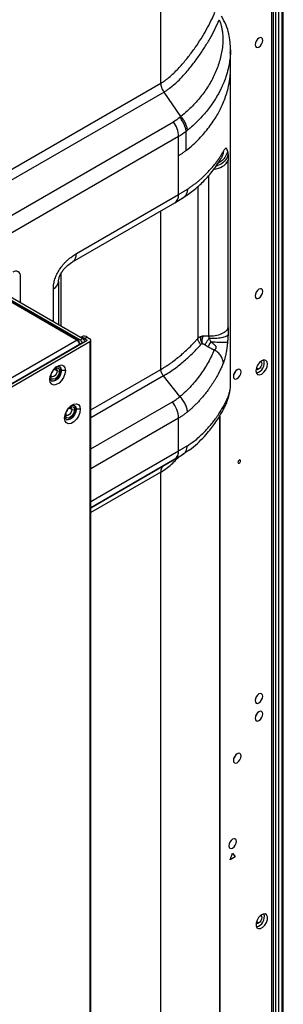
# Model space of a CAD drawing. Header units: millimetres. Extents: x 0 to 1118, y 0 to 864.
# Tile 436 of 438: x 1042.34 to 1049.63, y 705.29 to 732.5. Entities that reach past the tile are written whole.
import ezdxf

# ---------------------------------------------------------------- set-up
doc = ezdxf.new("R2010")
doc.units = ezdxf.units.MM

msp = doc.modelspace()

# ---------------------------------------------------------------- linework, layer by layer
at = {"color": 7, "linetype": 'Continuous', "lineweight": 25}
for p, q in [((1046.2482, 730.7456), (1046.2482, 765.8363)), ((1049.361, 697.3091), (1049.361, 748.0323)), ((1049.6309, 697.281), (1049.6309, 748.0172)), ((1048.1711, 731.6646), (1048.1691, 731.5763)), ((1048.1714, 731.1436), (1048.1714, 731.6646)), ((1048.1713, 722.3916), (1048.1713, 731.143)), ((1037.6878, 725.8038), (1046.2482, 730.7456)), ((1046.3331, 730.5006), (1037.7726, 725.5588)), ((1046.7999, 729.8269), (1046.3331, 730.5006)), ((1005.8581, 706.1633), (1046.5941, 729.6797)), ((1046.9434, 728.8848), (1046.9434, 729.414)), ((1046.7355, 729.2715), (1005.9996, 705.7551)), ((1046.7355, 728.7407), (1046.7355, 729.2715)), ((1046.7355, 727.6654), (1046.7355, 728.7407)), ((1048.1102, 723.9965), (1048.1102, 728.611)), ((1043.9096, 726.034), (1046.7355, 727.6654)), ((1046.631, 727.436), (1046.8567, 727.5733)), ((1043.806, 725.8051), (1046.6319, 727.4365)), ((1042.3648, 724.6843), (1042.3648, 725.401)), ((1043.4198, 725.265), (1043.4271, 725.3355)), ((1043.9077, 723.6548), (1041.3763, 725.1161)), ((1043.9577, 723.6597), (1041.4263, 725.1211)), ((1041.4611, 725.1243), (1044.0138, 723.6507)), ((1041.5318, 725.1651), (1044.0845, 723.6915)), ((1043.4198, 725.265), (1043.4198, 724.0752)), ((1047.2682, 724.539), (1047.2682, 723.6923)), ((1043.9289, 723.6425), (1013.7001, 706.1918)), ((1013.7648, 706.0658), (1044.2118, 723.6425)), ((1043.9289, 723.6425), (1043.9077, 723.6548)), ((1044.0138, 723.6507), (1044.0845, 723.6915)), ((1044.0618, 723.739), (1044.032, 723.7218)), ((1044.2118, 723.7242), (1044.1411, 723.6833)), ((1044.1411, 723.6833), (1044.2118, 723.6425)), ((1044.2118, 723.7242), (1044.2825, 723.6833)), ((1044.3118, 668.8118), (1044.3118, 723.6425)), ((1046.2482, 722.836), (1046.2482, 723.6825)), ((1043.9996, 723.5201), (1013.7708, 706.0693)), ((1013.8355, 706.025), (1044.2825, 723.6017)), ((1043.9784, 723.6139), (1043.9784, 723.5906)), ((1044.0289, 723.537), (1043.9933, 723.5575)), ((1044.2825, 723.6017), (1044.2825, 668.771)), ((1047.4695, 723.5169), (1047.5548, 723.4611)), ((1043.4948, 722.804), (1043.4806, 722.8122)), ((1043.6079, 722.804), (1043.4948, 722.804)), ((1046.7697, 722.0814), (1046.3169, 722.6563)), ((1043.9042, 721.7339), (1043.89, 721.742)), ((1044.0173, 721.7339), (1043.9042, 721.7339)), ((1046.7355, 720.5811), (1046.7355, 721.4873)), ((1047.8747, 699.3228), (1047.8747, 721.5468)), ((1046.3312, 720.1784), (1046.8377, 720.471)), ((1046.632, 720.3522), (1044.3118, 719.0128)), ((1044.3118, 719.0127), (1046.3312, 720.1784)), ((1046.2482, 697.3701), (1046.2482, 719.9952)), ((1048.1574, 709.2782), (1048.2281, 709.4605)), ((1048.2989, 709.3599), (1048.1574, 709.2782)), ((1048.2281, 709.4605), (1048.2989, 709.3599))]:
    msp.add_line(p, q, dxfattribs=at)
at = {"color": 8, "linetype": 'Continuous', "lineweight": 25}
for p, q in [((1049.3171, 697.2837), (1049.3171, 748.0179)), ((1049.4232, 697.3379), (1049.4232, 748.0508)), ((1049.4939, 748.0353), (1049.4939, 697.3457)), ((1049.6016, 697.2979), (1049.6016, 748.0201)), ((1047.5661, 728.1962), (1047.5661, 723.7548)), ((1047.2682, 727.8934), (1047.2682, 724.539)), ((1046.2482, 723.6825), (1046.2482, 727.215)), ((1043.4784, 725.4758), (1043.4784, 724.0414)), ((1043.2734, 724.1598), (1043.2734, 725.0609)), ((1043.3746, 722.7918), (1043.3019, 722.8337)), ((1044.3118, 721.7181), (1046.2482, 722.836)), ((1048.9494, 722.8368), (1048.8866, 722.8731)), ((1043.1978, 722.6489), (1043.2014, 722.6854)), ((1046.3169, 722.6563), (1044.3118, 721.4987)), ((1043.784, 721.7216), (1043.7113, 721.7636)), ((1044.3118, 720.6364), (1046.5639, 721.9365)), ((1043.6072, 721.5788), (1043.6109, 721.6153)), ((1046.7355, 721.4873), (1044.3118, 720.0881)), ((1047.8721, 721.5426), (1047.8721, 699.343)), ((1044.3118, 719.1819), (1046.7355, 720.5811)), ((1047.0293, 720.6044), (1046.8377, 720.4711)), ((1046.2482, 719.9952), (1044.3118, 718.8773)), ((1048.9494, 707.5267), (1048.8866, 707.5629))]:
    msp.add_line(p, q, dxfattribs=at)
at = {"color": 7, "linetype": 'Continuous', "lineweight": 25, "flags": 128}
for points in [[(1049.0625, 731.929), (1049.0545, 731.9712), (1049.0315, 731.9977), (1048.9971, 732.0044), (1048.9565, 731.9903), (1048.9159, 731.9575), (1048.8815, 731.9111), (1048.8585, 731.8581), (1048.8504, 731.8065), (1048.8585, 731.7643), (1048.8815, 731.7379), (1048.9159, 731.7312), (1048.9565, 731.7453), (1048.9971, 731.778), (1049.0315, 731.8245), (1049.0545, 731.8775), (1049.0625, 731.929)], [(1049.0625, 724.9884), (1049.0545, 725.0306), (1049.0315, 725.0571), (1048.9971, 725.0638), (1048.9565, 725.0497), (1048.9159, 725.0169), (1048.8815, 724.9705), (1048.8585, 724.9175), (1048.8504, 724.8659), (1048.8585, 724.8237), (1048.8815, 724.7973), (1048.9159, 724.7906), (1048.9565, 724.8047), (1048.9971, 724.8375), (1049.0315, 724.8839), (1049.0545, 724.9369), (1049.0625, 724.9884)], [(1049.1933, 722.9817), (1049.1812, 723.0451), (1049.1467, 723.0848), (1049.0951, 723.0948), (1049.0342, 723.0736), (1048.9734, 723.0245), (1048.9217, 722.9549), (1048.8873, 722.8754), (1048.8751, 722.7981), (1048.8873, 722.7347), (1048.9217, 722.695), (1048.9734, 722.685), (1049.0342, 722.7062), (1049.0951, 722.7553), (1049.1467, 722.8249), (1049.1812, 722.9044), (1049.1933, 722.9817)], [(1043.1766, 722.555), (1043.1896, 722.6477), (1043.227, 722.7442), (1043.2844, 722.8329), (1043.3548, 722.9031), (1043.4297, 722.9464), (1043.5001, 722.9574), (1043.5575, 722.935), (1043.5949, 722.8817), (1043.6079, 722.804)], [(1043.3618, 722.9084), (1043.3966, 722.917), (1043.4482, 722.907), (1043.4827, 722.8673), (1043.4948, 722.804)], [(1043.4806, 722.8122), (1043.4685, 722.8755), (1043.4409, 722.9107)], [(1048.4615, 722.7634), (1048.4534, 722.8056), (1048.4304, 722.8321), (1048.396, 722.8387), (1048.3554, 722.8246), (1048.3148, 722.7919), (1048.2804, 722.7455), (1048.2574, 722.6925), (1048.2494, 722.6409), (1048.2574, 722.5987), (1048.2804, 722.5723), (1048.3148, 722.5656), (1048.3554, 722.5797), (1048.396, 722.6124), (1048.4304, 722.6588), (1048.4534, 722.7119), (1048.4615, 722.7634)], [(1048.9494, 722.8368), (1048.9156, 722.8251), (1048.8869, 722.8306), (1048.8784, 722.8371)], [(1049.0021, 723.0513), (1049.0119, 723.0471), (1049.0311, 723.0251), (1049.0378, 722.9899), (1049.0311, 722.947), (1049.0119, 722.9028), (1048.9832, 722.8641), (1048.9494, 722.8368)], [(1043.6079, 722.804), (1043.5949, 722.7113), (1043.5575, 722.6148), (1043.5001, 722.5261), (1043.4297, 722.4559), (1043.3548, 722.4126), (1043.2844, 722.4016), (1043.227, 722.424), (1043.1896, 722.4773), (1043.1766, 722.555)], [(1043.4948, 722.804), (1043.4827, 722.7267), (1043.4482, 722.6472), (1043.3966, 722.5776), (1043.3357, 722.5284), (1043.2748, 722.5073), (1043.2232, 722.5173), (1043.1887, 722.557), (1043.1787, 722.5914)], [(1043.4453, 722.7918), (1043.4359, 722.7316), (1043.409, 722.6698), (1043.3689, 722.6156), (1043.3215, 722.5774), (1043.2742, 722.561), (1043.234, 722.5688), (1043.2072, 722.5996), (1043.1978, 722.6489)], [(1043.2163, 722.5218), (1043.2606, 722.5154), (1043.3215, 722.5366), (1043.3824, 722.5857), (1043.434, 722.6553), (1043.4685, 722.7349), (1043.4806, 722.8122)], [(1043.2565, 722.7946), (1043.2426, 722.7659), (1043.2247, 722.7395)], [(1048.3097, 722.7863), (1048.289, 722.7405), (1048.2597, 722.6996)], [(1043.586, 721.4849), (1043.599, 721.5776), (1043.6364, 721.6741), (1043.6938, 721.7628), (1043.7642, 721.833), (1043.8391, 721.8763), (1043.9095, 721.8873), (1043.9669, 721.8648), (1044.0043, 721.8116), (1044.0173, 721.7339)], [(1044.0173, 721.7339), (1044.0043, 721.6412), (1043.9669, 721.5447), (1043.9095, 721.456), (1043.8391, 721.3857), (1043.7642, 721.3425), (1043.6938, 721.3314), (1043.6364, 721.3539), (1043.599, 721.4072), (1043.586, 721.4849)], [(1043.9042, 721.7339), (1043.8921, 721.6566), (1043.8576, 721.5771), (1043.806, 721.5074), (1043.7451, 721.4583), (1043.6842, 721.4372), (1043.6326, 721.4472), (1043.5981, 721.4869), (1043.5881, 721.5213)], [(1043.6257, 721.4516), (1043.6701, 721.4453), (1043.7309, 721.4665), (1043.7918, 721.5156), (1043.8434, 721.5852), (1043.8779, 721.6647), (1043.89, 721.742)], [(1043.7712, 721.8383), (1043.806, 721.8469), (1043.8576, 721.8369), (1043.8921, 721.7972), (1043.9042, 721.7339)], [(1043.89, 721.742), (1043.8779, 721.8054), (1043.8503, 721.8406)], [(1043.8547, 721.7216), (1043.8453, 721.6615), (1043.8184, 721.5997), (1043.7783, 721.5455), (1043.7309, 721.5073), (1043.6836, 721.4908), (1043.6434, 721.4986), (1043.6166, 721.5295), (1043.6072, 721.5788)], [(1043.6659, 721.7245), (1043.652, 721.6957), (1043.6341, 721.6694)], [(1048.4473, 720.3056), (1048.4447, 720.3197), (1048.437, 720.3285), (1048.4255, 720.3307), (1048.412, 720.326), (1048.3985, 720.3151), (1048.387, 720.2996), (1048.3793, 720.282), (1048.3766, 720.2648), (1048.3793, 720.2507), (1048.387, 720.2419), (1048.3985, 720.2397), (1048.412, 720.2444), (1048.4255, 720.2553), (1048.437, 720.2708), (1048.4447, 720.2884), (1048.4473, 720.3056)], [(1049.0625, 713.8018), (1049.0545, 713.844), (1049.0315, 713.8705), (1048.9971, 713.8772), (1048.9565, 713.863), (1048.9159, 713.8303), (1048.8815, 713.7839), (1048.8585, 713.7309), (1048.8504, 713.6793), (1048.8585, 713.6371), (1048.8815, 713.6107), (1048.9159, 713.604), (1048.9565, 713.6181), (1048.9971, 713.6508), (1049.0315, 713.6973), (1049.0545, 713.7503), (1049.0625, 713.8018)], [(1049.0625, 713.3119), (1049.0545, 713.3541), (1049.0315, 713.3805), (1048.9971, 713.3872), (1048.9565, 713.3731), (1048.9159, 713.3404), (1048.8815, 713.294), (1048.8585, 713.2409), (1048.8504, 713.1894), (1048.8585, 713.1472), (1048.8815, 713.1207), (1048.9159, 713.1141), (1048.9565, 713.1282), (1048.9971, 713.1609), (1049.0315, 713.2073), (1049.0545, 713.2603), (1049.0625, 713.3119)], [(1048.9108, 713.3348), (1048.89, 713.289), (1048.8607, 713.2481)], [(1048.4615, 712.1484), (1048.4534, 712.1906), (1048.4304, 712.217), (1048.396, 712.2237), (1048.3554, 712.2096), (1048.3148, 712.1769), (1048.2804, 712.1304), (1048.2574, 712.0774), (1048.2494, 712.0259), (1048.2574, 711.9837), (1048.2804, 711.9572), (1048.3148, 711.9505), (1048.3554, 711.9646), (1048.396, 711.9974), (1048.4304, 712.0438), (1048.4534, 712.0968), (1048.4615, 712.1484)], [(1048.3097, 712.1713), (1048.289, 712.1255), (1048.2597, 712.0846)], [(1048.3342, 709.7886), (1048.3261, 709.8308), (1048.3031, 709.8572), (1048.2687, 709.8639), (1048.2281, 709.8498), (1048.1876, 709.8171), (1048.1531, 709.7706), (1048.1302, 709.7176), (1048.1221, 709.6661), (1048.1302, 709.6239), (1048.1531, 709.5974), (1048.1876, 709.5907), (1048.2281, 709.6049), (1048.2687, 709.6376), (1048.3031, 709.684), (1048.3261, 709.737), (1048.3342, 709.7886)], [(1048.9494, 707.6862), (1048.9044, 707.6109), (1048.8791, 707.5308), (1048.8774, 707.4582), (1048.8997, 707.4041), (1048.9424, 707.3767), (1048.9991, 707.3803), (1049.0611, 707.4142), (1049.1191, 707.4733), (1049.1641, 707.5487), (1049.1894, 707.6287), (1049.1911, 707.7013), (1049.1688, 707.7554), (1049.1261, 707.7828), (1049.0694, 707.7792), (1049.0074, 707.7453), (1048.9494, 707.6862)], [(1049.0021, 707.7411), (1049.0119, 707.737), (1049.0311, 707.7149), (1049.0378, 707.6798), (1049.0311, 707.6368), (1049.0119, 707.5927), (1048.9832, 707.554), (1048.9494, 707.5267)], [(1048.9494, 707.5267), (1048.9156, 707.5149), (1048.8869, 707.5205), (1048.8784, 707.5269)]]:
    msp.add_lwpolyline(points, dxfattribs=at)
at = {"color": 8, "linetype": 'Continuous', "lineweight": 25, "flags": 128}
for points in [[(1043.2917, 722.8418), (1043.3215, 722.8632), (1043.3689, 722.8797), (1043.409, 722.8719), (1043.4359, 722.841), (1043.4453, 722.7918)], [(1043.3486, 722.849), (1043.3487, 722.849), (1043.3678, 722.8269), (1043.3746, 722.7918)], [(1043.3746, 722.7918), (1043.3678, 722.7488), (1043.3487, 722.7046), (1043.32, 722.666), (1043.2862, 722.6387), (1043.2524, 722.6269), (1043.2237, 722.6324)], [(1043.7011, 721.7716), (1043.7309, 721.7931), (1043.7783, 721.8096), (1043.8184, 721.8018), (1043.8453, 721.7709), (1043.8547, 721.7216)], [(1043.758, 721.7789), (1043.7581, 721.7789), (1043.7773, 721.7568), (1043.784, 721.7216)], [(1043.784, 721.7216), (1043.7773, 721.6787), (1043.7581, 721.6345), (1043.7294, 721.5958), (1043.6956, 721.5685), (1043.6618, 721.5568), (1043.6332, 721.5623)]]:
    msp.add_lwpolyline(points, dxfattribs=at)
at = {"color": 7, "linetype": 'Continuous', "lineweight": 25}
for centre, radius, start, end in [((1045.9863, 729.2406), 0.7498, 2.36143, 35.85104), ((1042.2355, 725.422), 0.131, 350.78596, 129.20329), ((1043.1696, 725.29), 0.2515, 294.37466, 354.3052), ((1043.9353, 723.6209), 0.0437, 350.78596, 129.20329), ((1043.8461, 723.5131), 0.1537, 2.60548, 57.39452), ((1043.9303, 723.5206), 0.1546, 16.86592, 57.30359), ((1044.0406, 723.5241), 0.1883, 57.74493, 87.55461), ((1044.1239, 723.6015), 0.1509, 54.38242, 114.30712), ((1044.001, 723.5614), 0.1546, 16.86592, 57.30359), ((1044.267, 723.6425), 0.0437, 290.78342, 69.21658), ((1048.8164, 723.0156), 0.2906, 284.18096, 15.82442), ((1043.4099, 722.86), 0.0769, 242.60967, 297.39033), ((1045.971, 721.4525), 0.7653, 2.60471, 39.22333), ((1043.8193, 721.7899), 0.0769, 242.60967, 297.39033), ((1046.4852, 720.5565), 0.2515, 305.69804, 5.62038), ((1048.8186, 707.7042), 0.2888, 283.8229, 16.18247)]:
    msp.add_arc(centre, radius, start, end, dxfattribs=at)
at = {"color": 8, "linetype": 'Continuous', "lineweight": 25}
for centre, radius, start, end in [((1047.7026, 728.8417), 0.4684, 271.48892, 330.48905), ((1046.4833, 727.6416), 0.2533, 305.92394, 5.38824), ((1043.6719, 726.0037), 0.2396, 303.97326, 7.27625), ((1043.1873, 722.6719), 0.0253, 294.44155, 353.54143), ((1043.5968, 721.6018), 0.0253, 294.44155, 353.54143)]:
    msp.add_arc(centre, radius, start, end, dxfattribs=at)
at = {"color": 7, "linetype": 'Continuous', "lineweight": 25}
for points, knots in [([(1046.2484, 730.7456), (1046.2842, 730.7661), (1046.3149, 730.7866), (1046.3726, 730.8276), (1046.3997, 730.848), (1046.4772, 730.9095), (1046.5241, 730.9505), (1046.6122, 731.0324), (1046.6534, 731.0734), (1046.7327, 731.1553), (1046.7706, 731.1963), (1046.8802, 731.3192), (1046.9478, 731.4012), (1047.0759, 731.5651), (1047.1361, 731.647), (1047.3077, 731.8928), (1047.4101, 732.0567), (1047.5474, 732.3026), (1047.5903, 732.3845), (1047.6702, 732.5484), (1047.7071, 732.6303), (1047.7403, 732.7123)], [0, 0, 0, 0, 0.03125, 0.03125, 0.0625, 0.0625, 0.125, 0.125, 0.1875, 0.1875, 0.25, 0.25, 0.375, 0.375, 0.5, 0.5, 0.75, 0.75, 0.875, 0.875, 1, 1, 1, 1]), ([(1046.3331, 730.5006), (1046.3605, 730.5165), (1046.387, 730.5332), (1046.4381, 730.5677), (1046.4628, 730.5855), (1046.5346, 730.64), (1046.5797, 730.6777), (1046.7093, 730.7928), (1046.7884, 730.8725), (1046.9379, 731.0346), (1047.0082, 731.117), (1047.1421, 731.2836), (1047.2057, 731.3679), (1047.3271, 731.5377), (1047.385, 731.6234), (1047.4952, 731.7959), (1047.5476, 731.8827), (1047.6467, 732.0574), (1047.6935, 732.1452), (1047.7805, 732.322), (1047.8209, 732.4109), (1047.8571, 732.5003)], [0, 0, 0, 0, 0.03125, 0.03125, 0.0625, 0.0625, 0.125, 0.125, 0.25, 0.25, 0.375, 0.375, 0.5, 0.5, 0.625, 0.625, 0.75, 0.75, 0.875, 0.875, 1, 1, 1, 1]), ([(1047.8571, 732.5003), (1047.8638, 732.4855), (1047.87, 732.4704), (1047.8819, 732.4394), (1047.8875, 732.4235), (1047.9033, 732.3759), (1047.9122, 732.3439), (1047.9275, 732.2793), (1047.9338, 732.2465), (1047.9444, 732.1812), (1047.9485, 732.1487), (1047.9577, 732.0515), (1047.9598, 731.9873), (1047.9575, 731.8604), (1047.9531, 731.7977), (1047.9319, 731.6122), (1047.907, 731.4919), (1047.8408, 731.2578), (1047.7994, 731.1441), (1047.7021, 730.9225), (1047.6462, 730.8148), (1047.5205, 730.6052), (1047.4506, 730.5032), (1047.2964, 730.3047), (1047.2117, 730.2082), (1047.0706, 730.0656), (1047.0211, 730.0183), (1046.9157, 729.9231), (1046.8598, 729.8751), (1046.7998, 729.8269)], [0, 0, 0, 0, 0.015625, 0.015625, 0.03125, 0.03125, 0.0625, 0.0625, 0.09375, 0.09375, 0.125, 0.125, 0.1875, 0.1875, 0.25, 0.25, 0.375, 0.375, 0.5, 0.5, 0.625, 0.625, 0.75, 0.75, 0.875, 0.875, 0.9375, 0.9375, 1, 1, 1, 1]), ([(1048.1637, 731.5779), (1048.1667, 731.6073), (1048.1767, 731.7059), (1048.1625, 731.8848), (1048.1276, 732.1124), (1048.0606, 732.3533), (1047.9686, 732.5132), (1047.9222, 732.594)], [0, 0, 0, 0, 0.0923377, 0.3100872, 0.5331103, 0.7640632, 1, 1, 1, 1]), ([(1046.3331, 730.5006), (1046.3069, 730.5385), (1046.2853, 730.5808), (1046.256, 730.6654), (1046.2482, 730.7077), (1046.2482, 730.7456)], [0, 0, 0, 0, 0.5, 0.5, 1, 1, 1, 1]), ([(1046.7999, 729.8269), (1046.7972, 729.825), (1046.7917, 729.821), (1046.7839, 729.814), (1046.776, 729.8068), (1046.7703, 729.8023), (1046.7675, 729.8001)], [0, 0, 0, 0, 0.233437, 0.4872987, 0.7436997, 1, 1, 1, 1]), ([(1046.9434, 729.414), (1046.9416, 729.4431), (1046.9364, 729.4747), (1046.919, 729.5403), (1046.9067, 729.5744), (1046.8757, 729.6424), (1046.857, 729.6762), (1046.8151, 729.7409), (1046.7918, 729.7718), (1046.7675, 729.8001)], [0, 0, 0, 0, 0.25, 0.25, 0.5, 0.5, 0.75, 0.75, 1, 1, 1, 1]), ([(1046.9808, 729.4444), (1046.9787, 729.4734), (1046.9733, 729.5046), (1046.9551, 729.5697), (1046.9424, 729.6035), (1046.9106, 729.6709), (1046.8914, 729.7044), (1046.8485, 729.7685), (1046.8248, 729.7989), (1046.7999, 729.8269)], [0, 0, 0, 0, 0.25, 0.25, 0.5, 0.5, 0.75, 0.75, 1, 1, 1, 1]), ([(1046.9435, 728.8848), (1046.9321, 728.8757), (1046.9094, 728.8575), (1046.8749, 728.8315), (1046.8403, 728.8068), (1046.8056, 728.7835), (1046.7708, 728.7614), (1046.7472, 728.7475), (1046.7356, 728.7407)], [0, 0, 0, 0, 0.1741046, 0.3451151, 0.5131512, 0.6782915, 0.8405745, 1, 1, 1, 1]), ([(1046.9809, 727.8165), (1046.9936, 727.8249), (1047.0193, 727.8419), (1047.0572, 727.8681), (1047.0952, 727.895), (1047.1331, 727.9227), (1047.171, 727.9513), (1047.2088, 727.9807), (1047.2465, 728.0109), (1047.284, 728.0419), (1047.3214, 728.0737), (1047.3586, 728.1064), (1047.3955, 728.1399), (1047.4321, 728.1741), (1047.4684, 728.2092), (1047.5044, 728.2452), (1047.5595, 728.3019), (1047.6292, 728.3776), (1047.7082, 728.4708), (1047.7771, 728.5589), (1047.837, 728.642), (1047.889, 728.7201), (1047.9342, 728.7932), (1047.9606, 728.8403), (1047.9734, 728.863)], [0, 0, 0, 0, 0.0267563, 0.054104, 0.0820377, 0.1105551, 0.1396575, 0.1693496, 0.199632, 0.2304987, 0.2619454, 0.2939695, 0.3265705, 0.3597496, 0.3935099, 0.4278563, 0.4627955, 0.555279, 0.642087, 0.7235213, 0.7998352, 0.8712406, 0.9379137, 1, 1, 1, 1]), ([(1048.088, 728.8718), (1048.0873, 728.8754), (1048.0857, 728.8826), (1048.0833, 728.8921), (1048.0803, 728.9021), (1048.0766, 728.9123), (1048.0706, 728.9252), (1048.0622, 728.9379), (1048.0509, 728.9466), (1048.0369, 728.9456), (1048.0212, 728.9329), (1048.0044, 728.9116), (1047.989, 728.8888), (1047.9785, 728.8714), (1047.9733, 728.863)], [0, 0, 0, 0, 0.0400473, 0.0785482, 0.1147192, 0.1719186, 0.2284832, 0.3420863, 0.4567967, 0.5648948, 0.7042379, 0.8085596, 0.907044, 1, 1, 1, 1]), ([(1048.088, 728.8718), (1048.089, 728.8679), (1048.0909, 728.8603), (1048.0936, 728.8476), (1048.0961, 728.834), (1048.0983, 728.8195), (1048.1004, 728.804), (1048.1024, 728.7876), (1048.1035, 728.776), (1048.1041, 728.7702)], [0, 0, 0, 0, 0.1425697, 0.2849409, 0.4272915, 0.5697982, 0.7126366, 0.8559802, 1, 1, 1, 1]), ([(1046.8467, 727.567), (1046.9463, 727.6352), (1047.1608, 727.7822), (1047.4414, 728.0425), (1047.7148, 728.3501), (1047.8539, 728.5756), (1047.9274, 728.6948)], [0, 0, 0, 0, 0.2029757, 0.4371528, 0.7025875, 1, 1, 1, 1]), ([(1048.1041, 728.7702), (1048.1045, 728.7657), (1048.1053, 728.7568), (1048.1063, 728.7426), (1048.1072, 728.728), (1048.108, 728.7128), (1048.1088, 728.6936), (1048.1096, 728.6699), (1048.1101, 728.6412), (1048.1102, 728.6211), (1048.1102, 728.611)], [0, 0, 0, 0, 0.1006985, 0.2010993, 0.3013151, 0.4014588, 0.5016435, 0.6680546, 0.8339971, 1, 1, 1, 1]), ([(1046.7356, 727.6654), (1046.746, 727.6715), (1046.767, 727.6838), (1046.798, 727.7022), (1046.8289, 727.7209), (1046.8596, 727.7397), (1046.8902, 727.7586), (1046.9206, 727.7778), (1046.9509, 727.7971), (1046.9708, 727.81), (1046.9809, 727.8165)], [0, 0, 0, 0, 0.1194519, 0.2404272, 0.3629331, 0.4869955, 0.6126593, 0.7399887, 0.8690679, 1, 1, 1, 1]), ([(1043.2734, 725.0609), (1043.2734, 725.0686), (1043.2736, 725.0839), (1043.2746, 725.1072), (1043.2763, 725.1305), (1043.2786, 725.154), (1043.2833, 725.19), (1043.292, 725.2391), (1043.3078, 725.3024), (1043.3287, 725.3668), (1043.364, 725.4554), (1043.4225, 725.5678), (1043.4972, 725.6749), (1043.566, 725.7568), (1043.6245, 725.8181), (1043.688, 725.877), (1043.7492, 725.927), (1043.8058, 725.9685), (1043.8572, 726.0029), (1043.892, 726.0236), (1043.9096, 726.034)], [0, 0, 0, 0, 0.0214485, 0.0426593, 0.0636579, 0.084471, 0.1051258, 0.1584019, 0.2108585, 0.2654091, 0.3197354, 0.4332958, 0.5536172, 0.6184492, 0.6853454, 0.757916, 0.8331838, 0.8874151, 0.9429654, 1, 1, 1, 1]), ([(1043.4164, 725.2273), (1043.4158, 725.2494), (1043.4147, 725.2926), (1043.4312, 725.3664), (1043.4543, 725.4277), (1043.4842, 725.4902), (1043.5327, 725.5663), (1043.5987, 725.6443), (1043.6937, 725.7341), (1043.7627, 725.7776), (1043.8095, 725.8071)], [0, 0, 0, 0, 0.12123953, 0.23656708, 0.29354624, 0.35092829, 0.46903198, 0.59405613, 0.7253214, 1, 1, 1, 1]), ([(1048.1102, 723.9965), (1048.1012, 723.9639), (1048.0815, 723.9298), (1048.0179, 723.8661), (1047.9739, 723.8366), (1047.8689, 723.7899), (1047.8082, 723.7729), (1047.6852, 723.7538), (1047.6231, 723.7515), (1047.5661, 723.7548)], [0, 0, 0, 0, 0.25, 0.25, 0.5, 0.5, 0.75, 0.75, 1, 1, 1, 1]), ([(1048.1102, 723.9965), (1048.1102, 723.9903), (1048.1102, 723.978), (1048.11, 723.959), (1048.1097, 723.9396), (1048.1092, 723.9198), (1048.1086, 723.8952), (1048.1075, 723.8654), (1048.106, 723.8302), (1048.1047, 723.8062), (1048.1041, 723.7942)], [0, 0, 0, 0, 0.0997775, 0.1994386, 0.2990976, 0.398869, 0.4988668, 0.6656391, 0.8325094, 1, 1, 1, 1]), ([(1046.2482, 722.836), (1046.2617, 722.8438), (1046.2883, 722.8593), (1046.3271, 722.8828), (1046.3647, 722.9064), (1046.3968, 722.927), (1046.4335, 722.9512), (1046.4821, 722.9842), (1046.6173, 723.0801), (1046.7661, 723.1984), (1046.9307, 723.3442), (1047.0351, 723.4441), (1047.1275, 723.5384), (1047.1997, 723.6152), (1047.2455, 723.6667), (1047.2682, 723.6923)], [0, 0, 0, 0, 0.0316382, 0.0627852, 0.0934821, 0.1237686, 0.1426378, 0.1858487, 0.2481467, 0.4980896, 0.6057185, 0.7487648, 0.8333854, 0.917107, 1, 1, 1, 1]), ([(1047.2682, 723.6923), (1047.2709, 723.6952), (1047.2762, 723.701), (1047.2853, 723.7092), (1047.2951, 723.7169), (1047.3058, 723.7242), (1047.3173, 723.7309), (1047.3295, 723.7371), (1047.3424, 723.7428), (1047.3515, 723.746), (1047.3561, 723.7477)], [0, 0, 0, 0, 0.1237559, 0.2478356, 0.372255, 0.4970301, 0.6221766, 0.7477101, 0.8736462, 1, 1, 1, 1]), ([(1047.3548, 723.527), (1047.3423, 723.5376), (1047.3302, 723.5497), (1047.3086, 723.5761), (1047.2991, 723.5904), (1047.2837, 723.6198), (1047.2778, 723.635), (1047.2701, 723.6645), (1047.2682, 723.6789), (1047.2682, 723.6923)], [0, 0, 0, 0, 0.25, 0.25, 0.5, 0.5, 0.75, 0.75, 1, 1, 1, 1]), ([(1047.3977, 723.5419), (1047.3967, 723.5437), (1047.3943, 723.5479), (1047.3899, 723.5556), (1047.3838, 723.5661), (1047.3773, 723.5779), (1047.3689, 723.5939), (1047.3603, 723.6149), (1047.3541, 723.6405), (1047.351, 723.6657), (1047.3497, 723.6883), (1047.3502, 723.7097), (1047.3522, 723.7295), (1047.3548, 723.7418), (1047.356, 723.7478)], [0, 0, 0, 0, 0.02908004, 0.07059745, 0.12536287, 0.1981175, 0.25497554, 0.37032069, 0.50351715, 0.61047276, 0.71420725, 0.81403692, 0.90942801, 1, 1, 1, 1]), ([(1047.3561, 723.7477), (1047.3597, 723.7488), (1047.3676, 723.7514), (1047.381, 723.7549), (1047.3972, 723.7585), (1047.4093, 723.7604), (1047.4158, 723.7614)], [0, 0, 0, 0, 0.1908125, 0.4210758, 0.6908031, 1, 1, 1, 1]), ([(1047.3977, 723.5419), (1047.3967, 723.5448), (1047.3943, 723.5521), (1047.3908, 723.5663), (1047.3874, 723.587), (1047.3856, 723.6149), (1047.3873, 723.6467), (1047.3924, 723.6781), (1047.3987, 723.7051), (1047.4052, 723.7277), (1047.4112, 723.7461), (1047.4144, 723.7566), (1047.4158, 723.7614)], [0, 0, 0, 0, 0.0440122, 0.1132724, 0.20945, 0.3342217, 0.4885345, 0.6222, 0.740666, 0.8430552, 0.9293117, 1, 1, 1, 1]), ([(1047.4158, 723.7614), (1047.4207, 723.762), (1047.4306, 723.7634), (1047.4459, 723.7646), (1047.4617, 723.7653), (1047.4781, 723.7653), (1047.495, 723.7647), (1047.5123, 723.7634), (1047.53, 723.7614), (1047.548, 723.7586), (1047.5601, 723.7561), (1047.5661, 723.7548)], [0, 0, 0, 0, 0.10268235, 0.20745366, 0.31432244, 0.42329669, 0.53438397, 0.64759139, 0.76292568, 0.88039321, 1, 1, 1, 1]), ([(1047.4835, 723.5436), (1047.4949, 723.5645), (1047.5096, 723.5896), (1047.542, 723.6413), (1047.5596, 723.6678), (1047.5759, 723.691)], [0, 0, 0, 0, 0.5, 0.5, 1, 1, 1, 1]), ([(1048.1041, 723.7942), (1048.0953, 723.7776), (1048.0762, 723.7608), (1048.0147, 723.7306), (1047.9723, 723.7172), (1047.8709, 723.6974), (1047.8123, 723.691), (1047.6927, 723.6859), (1047.6319, 723.6871), (1047.5759, 723.691)], [0, 0, 0, 0, 0.25, 0.25, 0.5, 0.5, 0.75, 0.75, 1, 1, 1, 1]), ([(1047.5759, 723.691), (1047.5808, 723.6829), (1047.6003, 723.651), (1047.6188, 723.6179), (1047.6326, 723.5933)], [0, 0, 0, 0, 0.2548043, 1, 1, 1, 1]), ([(1048.1041, 723.7942), (1048.1035, 723.7845), (1048.1024, 723.765), (1048.1004, 723.7355), (1048.0983, 723.706), (1048.0961, 723.6763), (1048.0936, 723.6466), (1048.0909, 723.6167), (1048.089, 723.5968), (1048.088, 723.5868)], [0, 0, 0, 0, 0.14404085, 0.28739843, 0.43024377, 0.57275042, 0.71509391, 0.85745118, 1, 1, 1, 1]), ([(1046.3169, 722.6563), (1046.371, 722.6875), (1046.4234, 722.7198), (1046.5249, 722.7861), (1046.5739, 722.8201), (1046.717, 722.9239), (1046.807, 722.9955), (1046.9781, 723.1421), (1047.0591, 723.2173), (1047.2128, 723.3703), (1047.2857, 723.4481), (1047.3548, 723.527)], [0, 0, 0, 0, 0.125, 0.125, 0.25, 0.25, 0.5, 0.5, 0.75, 0.75, 1, 1, 1, 1]), ([(1047.7225, 723.3744), (1047.674, 723.2568), (1047.6176, 723.1413), (1047.4904, 722.9144), (1047.4194, 722.803), (1047.2626, 722.5854), (1047.1767, 722.4792), (1046.9872, 722.2736), (1046.8837, 722.1738), (1046.7697, 722.0813)], [0, 0, 0, 0, 0.25, 0.25, 0.5, 0.5, 0.75, 0.75, 1, 1, 1, 1]), ([(1047.3977, 723.5419), (1047.3947, 723.5418), (1047.3883, 723.5415), (1047.3797, 723.5404), (1047.3727, 723.5392), (1047.3681, 723.538), (1047.3655, 723.5357), (1047.3621, 723.5333), (1047.3583, 723.5305), (1047.3559, 723.5281), (1047.3548, 723.527)], [0, 0, 0, 0, 0.1751687, 0.3792252, 0.5211768, 0.6125252, 0.6760015, 0.7608085, 0.8968391, 1, 1, 1, 1]), ([(1047.3983, 723.5418), (1047.3987, 723.5418), (1047.4002, 723.5415), (1047.4036, 723.5411), (1047.411, 723.54), (1047.4191, 723.5387), (1047.4271, 723.5371), (1047.4335, 723.5356), (1047.4401, 723.5333), (1047.4472, 723.5295), (1047.4542, 723.5257), (1047.4618, 723.5216), (1047.4669, 723.5185), (1047.4695, 723.5169)], [0, 0, 0, 0, 0.0162205, 0.0641839, 0.1447526, 0.3245244, 0.4085358, 0.4795738, 0.5886012, 0.6795389, 0.7779226, 0.8874183, 1, 1, 1, 1]), ([(1047.5547, 723.4611), (1047.5605, 723.4574), (1047.5737, 723.4489), (1047.5963, 723.4352), (1047.6222, 723.4206), (1047.6484, 723.407), (1047.6706, 723.3963), (1047.6949, 723.3853), (1047.7114, 723.3788), (1047.7225, 723.3744)], [0, 0, 0, 0, 0.1066671, 0.2441873, 0.4126167, 0.5735271, 0.7110337, 0.8058932, 1, 1, 1, 1]), ([(1047.7225, 723.3744), (1047.7259, 723.3762), (1047.7323, 723.3796), (1047.7413, 723.3857), (1047.7491, 723.3918), (1047.7558, 723.3978), (1047.7614, 723.4036), (1047.7659, 723.409), (1047.7705, 723.4158), (1047.7747, 723.4244), (1047.7775, 723.435), (1047.7775, 723.4483), (1047.772, 723.4645), (1047.7647, 723.478), (1047.7568, 723.4873), (1047.7502, 723.4936), (1047.7413, 723.5017), (1047.7263, 723.5151), (1047.7031, 723.5345), (1047.6699, 723.5611), (1047.6458, 723.5819), (1047.6326, 723.5933)], [0, 0, 0, 0, 0.0488348, 0.0928726, 0.1321693, 0.166802, 0.1968694, 0.222495, 0.2438377, 0.2844498, 0.3189304, 0.3494854, 0.4050122, 0.470606, 0.4901944, 0.5189328, 0.5569055, 0.6040921, 0.7084059, 0.8403369, 1, 1, 1, 1]), ([(1048.088, 723.5868), (1048.08, 723.5832), (1048.0634, 723.5802), (1048.0114, 723.5766), (1047.9759, 723.5759), (1047.8908, 723.5771), (1047.8413, 723.579), (1047.7379, 723.5849), (1047.6841, 723.5888), (1047.6326, 723.5933)], [0, 0, 0, 0, 0.25, 0.25, 0.5, 0.5, 0.75, 0.75, 1, 1, 1, 1]), ([(1047.9733, 723.0133), (1047.9722, 723.0444), (1047.9659, 723.0773), (1047.9422, 723.144), (1047.9248, 723.1776), (1047.88, 723.2421), (1047.8527, 723.2728), (1047.7915, 723.3284), (1047.7576, 723.3532), (1047.7225, 723.3744)], [0, 0, 0, 0, 0.25, 0.25, 0.5, 0.5, 0.75, 0.75, 1, 1, 1, 1]), ([(1048.088, 723.5868), (1048.0876, 723.582), (1048.0869, 723.5721), (1048.0856, 723.5567), (1048.084, 723.5402), (1048.0822, 723.5227), (1048.0802, 723.5041), (1048.0779, 723.4845), (1048.0753, 723.4639), (1048.0725, 723.4422), (1048.0668, 723.4006), (1048.0585, 723.3439), (1048.0465, 723.2737), (1048.033, 723.2089), (1048.0195, 723.1555), (1048.007, 723.1112), (1047.9962, 723.0767), (1047.985, 723.0438), (1047.9773, 723.0234), (1047.9734, 723.0133)], [0, 0, 0, 0, 0.0226744, 0.0467739, 0.0723769, 0.0995493, 0.1283466, 0.158816, 0.190998, 0.2249275, 0.260635, 0.3869021, 0.4940488, 0.6007211, 0.7181051, 0.7887345, 0.8591013, 0.9294435, 1, 1, 1, 1]), ([(1043.2124, 722.6693), (1043.2128, 722.6771), (1043.2139, 722.696), (1043.2246, 722.7335), (1043.2458, 722.7756), (1043.2749, 722.8131), (1043.3062, 722.8392), (1043.3328, 722.8507), (1043.3456, 722.8507), (1043.3475, 722.8493), (1043.3483, 722.8487)], [0, 0, 0, 0, 0.0922243, 0.22424456, 0.36407395, 0.50708028, 0.64740433, 0.78021705, 0.90767545, 1, 1, 1, 1]), ([(1046.3169, 722.6563), (1046.2961, 722.6827), (1046.2786, 722.7136), (1046.2546, 722.7762), (1046.2483, 722.8079), (1046.2482, 722.836)], [0, 0, 0, 0, 0.5, 0.5, 1, 1, 1, 1]), ([(1047.9734, 723.0133), (1047.9661, 722.9957), (1047.9514, 722.9597), (1047.9274, 722.9051), (1047.9014, 722.8484), (1047.8731, 722.7898), (1047.8423, 722.7292), (1047.8088, 722.6666), (1047.7725, 722.602), (1047.7331, 722.5354), (1047.6904, 722.4668), (1047.6442, 722.3962), (1047.5942, 722.3237), (1047.5375, 722.2454), (1047.4748, 722.1635), (1047.4068, 722.0799), (1047.3378, 722.0001), (1047.2677, 721.9242), (1047.1969, 721.852), (1047.1257, 721.7837), (1047.0542, 721.7191), (1047.005, 721.6781), (1046.9809, 721.658)], [0, 0, 0, 0, 0.0355809, 0.0727089, 0.1114096, 0.1517114, 0.1936464, 0.2372503, 0.2825628, 0.329628, 0.3784953, 0.4292188, 0.481859, 0.5364822, 0.6012329, 0.6640136, 0.7248565, 0.7837722, 0.8407488, 0.8957672, 0.9488498, 1, 1, 1, 1]), ([(1043.2241, 722.6328), (1043.2234, 722.633), (1043.221, 722.6338), (1043.2151, 722.641), (1043.2133, 722.6604), (1043.2124, 722.6693)], [0, 0, 0, 0, 0.1731718, 0.6243252, 1, 1, 1, 1]), ([(1046.981, 720.7258), (1047.0155, 720.7478), (1047.0928, 720.7972), (1047.2111, 720.8878), (1047.3448, 721.0029), (1047.4782, 721.1361), (1047.5969, 721.2681), (1047.6892, 721.381), (1047.7718, 721.4899), (1047.8503, 721.6013), (1047.9273, 721.7224), (1047.9936, 721.8384), (1048.0499, 721.9494), (1048.0961, 722.0552), (1048.1314, 722.1541), (1048.1553, 722.2444), (1048.169, 722.3235), (1048.1704, 722.37), (1048.1711, 722.3916)], [0, 0, 0, 0, 0.0461616, 0.1032782, 0.1706705, 0.2525731, 0.3296183, 0.3916644, 0.4394919, 0.509944, 0.578667, 0.6458615, 0.7116876, 0.7762576, 0.8396875, 0.8984317, 0.9526275, 1, 1, 1, 1]), ([(1046.5639, 721.9365), (1046.5822, 721.9472), (1046.6187, 721.9686), (1046.6603, 721.9976), (1046.6938, 722.0226), (1046.7197, 722.0421), (1046.7461, 722.0622), (1046.7624, 722.0754), (1046.7697, 722.0814)], [0, 0, 0, 0, 0.2496479, 0.4989248, 0.6033249, 0.7489294, 0.8871729, 1, 1, 1, 1]), ([(1046.9809, 721.658), (1046.9791, 721.6902), (1046.9732, 721.7254), (1046.9523, 721.7987), (1046.9374, 721.8369), (1046.8998, 721.9124), (1046.877, 721.9497), (1046.8263, 722.0196), (1046.7985, 722.0523), (1046.7697, 722.0814)], [0, 0, 0, 0, 0.25, 0.25, 0.5, 0.5, 0.75, 0.75, 1, 1, 1, 1]), ([(1047.031, 720.6037), (1047.1074, 720.6643), (1047.2591, 720.7847), (1047.4433, 720.9749), (1047.5937, 721.1482), (1047.7168, 721.3078), (1047.8157, 721.4502), (1047.8984, 721.5825), (1047.9657, 721.7022), (1048.0215, 721.8144), (1048.0701, 721.925), (1048.1168, 722.0567), (1048.152, 722.177), (1048.1571, 722.2511), (1048.1585, 722.2711)], [0, 0, 0, 0, 0.1211497, 0.2404063, 0.3438597, 0.4317838, 0.5249468, 0.6032701, 0.6763325, 0.7441807, 0.8070638, 0.8784484, 0.9671674, 1, 1, 1, 1]), ([(1043.6218, 721.5992), (1043.6223, 721.607), (1043.6233, 721.6259), (1043.634, 721.6634), (1043.6553, 721.7055), (1043.6843, 721.743), (1043.7157, 721.7691), (1043.7422, 721.7806), (1043.7551, 721.7806), (1043.7569, 721.7792), (1043.7577, 721.7786)], [0, 0, 0, 0, 0.0922243, 0.22424456, 0.36407395, 0.50708028, 0.64740433, 0.78021705, 0.90767545, 1, 1, 1, 1]), ([(1043.6335, 721.5627), (1043.6328, 721.5629), (1043.6304, 721.5637), (1043.6245, 721.5708), (1043.6227, 721.5903), (1043.6218, 721.5992)], [0, 0, 0, 0, 0.1731718, 0.6243252, 1, 1, 1, 1]), ([(1046.9809, 721.658), (1046.9694, 721.6486), (1046.9467, 721.6301), (1046.912, 721.6034), (1046.8772, 721.5778), (1046.8422, 721.5534), (1046.8069, 721.5302), (1046.7715, 721.5081), (1046.7475, 721.4942), (1046.7356, 721.4873)], [0, 0, 0, 0, 0.1494785, 0.2965583, 0.4413874, 0.5840809, 0.7247202, 0.8633543, 1, 1, 1, 1]), ([(1046.981, 720.7258), (1046.9701, 720.7192), (1046.9487, 720.7064), (1046.9163, 720.6871), (1046.8845, 720.6683), (1046.8534, 720.6499), (1046.8229, 720.632), (1046.7931, 720.6145), (1046.7642, 720.5977), (1046.7449, 720.5865), (1046.7355, 720.5811)], [0, 0, 0, 0, 0.1421478, 0.2794442, 0.4118597, 0.5393727, 0.6619712, 0.7796369, 0.8923291, 1, 1, 1, 1]), ([(1046.8377, 720.471), (1046.8771, 720.4937), (1046.9115, 720.5285), (1046.9612, 720.6169), (1046.9763, 720.6701), (1046.981, 720.7258)], [0, 0, 0, 0, 0.5, 0.5, 1, 1, 1, 1]), ([(1046.2482, 719.9952), (1046.2482, 720.038), (1046.2556, 720.0765), (1046.284, 720.1392), (1046.305, 720.1633), (1046.3312, 720.1784)], [0, 0, 0, 0, 0.5, 0.5, 1, 1, 1, 1])]:
    msp.add_open_spline(points, degree=3, knots=knots, dxfattribs=at)
at = {"color": 8, "linetype": 'Continuous', "lineweight": 25}
for points, knots in [([(1048.1691, 731.5763), (1048.169, 731.5719), (1048.1682, 731.5309), (1048.1611, 731.4562), (1048.1483, 731.3508), (1048.1299, 731.2454), (1048.1063, 731.1376), (1048.0769, 731.0274), (1048.0415, 730.9149), (1048.0051, 730.8146), (1047.9687, 730.7245), (1047.9323, 730.6423), (1047.8883, 730.5513), (1047.8355, 730.4515), (1047.7726, 730.343), (1047.6981, 730.2257), (1047.5771, 730.0527), (1047.4149, 729.852), (1047.2226, 729.6535), (1047.0882, 729.5329), (1047.0135, 729.4712), (1046.9893, 729.4514), (1046.9807, 729.4444)], [0, 0, 0, 0, 0.0051106, 0.0478832, 0.0894814, 0.1327099, 0.1776189, 0.2242609, 0.2726937, 0.3229764, 0.3557179, 0.3930425, 0.4350404, 0.4818222, 0.5335261, 0.5903365, 0.6524914, 0.7900404, 0.8957889, 0.9668863, 0.988391, 1, 1, 1, 1]), ([(1046.9434, 728.8848), (1047.0095, 728.9383), (1047.1387, 729.0426), (1047.3045, 729.2063), (1047.4513, 729.3686), (1047.5806, 729.5307), (1047.6957, 729.6925), (1047.7943, 729.8478), (1047.8801, 730.0022), (1047.9554, 730.1611), (1048.0235, 730.3322), (1048.0827, 730.5158), (1048.122, 730.6775), (1048.1458, 730.811), (1048.1591, 730.9105), (1048.1673, 731.0064), (1048.1713, 731.0835), (1048.171, 731.1293), (1048.1709, 731.1436)], [0, 0, 0, 0, 0.0863735, 0.1687005, 0.2483295, 0.3259387, 0.4019951, 0.476793, 0.5427886, 0.6116831, 0.683496, 0.7582588, 0.8360177, 0.8761386, 0.9142095, 0.9502785, 0.9843921, 1, 1, 1, 1]), ([(1048.088, 728.8718), (1048.074, 728.8225), (1048.0454, 728.7216), (1047.9464, 728.5989), (1047.8567, 728.5504), (1047.8176, 728.5292)], [0, 0, 0, 0, 0.3501504, 0.7163599, 1, 1, 1, 1]), ([(1047.9733, 728.863), (1047.97, 728.8246), (1047.9647, 728.7646), (1047.9344, 728.7148), (1047.9235, 728.6969)], [0, 0, 0, 0, 0.6406723, 1, 1, 1, 1]), ([(1048.1041, 728.7702), (1048.0884, 728.7236), (1048.0559, 728.6273), (1047.9314, 728.5071), (1047.8168, 728.4648), (1047.7613, 728.4443)], [0, 0, 0, 0, 0.3250921, 0.6728964, 1, 1, 1, 1]), ([(1046.9809, 727.8165), (1046.9765, 727.7819), (1046.9675, 727.7113), (1046.9237, 727.6263), (1046.8774, 727.5906), (1046.8549, 727.5732)], [0, 0, 0, 0, 0.3314803, 0.6742306, 1, 1, 1, 1]), ([(1046.2484, 719.9951), (1046.3106, 720.036), (1046.4301, 720.1147), (1046.5723, 720.2442), (1046.6748, 720.3428), (1046.7271, 720.4002), (1046.7403, 720.4147)], [0, 0, 0, 0, 0.3208278, 0.6169813, 0.9031022, 1, 1, 1, 1])]:
    msp.add_open_spline(points, degree=3, knots=knots, dxfattribs=at)
at = {"color": 7, "linetype": 'Continuous', "lineweight": 25}
for points in [[(1046.7675, 729.8001), (1046.7123, 729.7554), (1046.6546, 729.7146), (1046.5941, 729.6797)], [(1046.9434, 729.414), (1046.8757, 729.36), (1046.8063, 729.3123), (1046.7355, 729.2715)], [(1046.9434, 729.414), (1046.956, 729.424), (1046.9685, 729.4341), (1046.9808, 729.4444)], [(1047.5661, 723.7548), (1047.5697, 723.7355), (1047.573, 723.7139), (1047.5759, 723.691)], [(1047.4695, 723.5169), (1047.4734, 723.5248), (1047.4781, 723.5338), (1047.4835, 723.5436)], [(1047.5548, 723.4611), (1047.559, 723.4696), (1047.5638, 723.4789), (1047.5692, 723.4888)], [(1047.5692, 723.4888), (1047.5863, 723.5199), (1047.6089, 723.5572), (1047.6326, 723.5933)], [(1046.632, 720.3522), (1046.7044, 720.394), (1046.773, 720.4336), (1046.8377, 720.471)]]:
    msp.add_open_spline(points, degree=3, dxfattribs=at)

doc.saveas('drawing.dxf')
